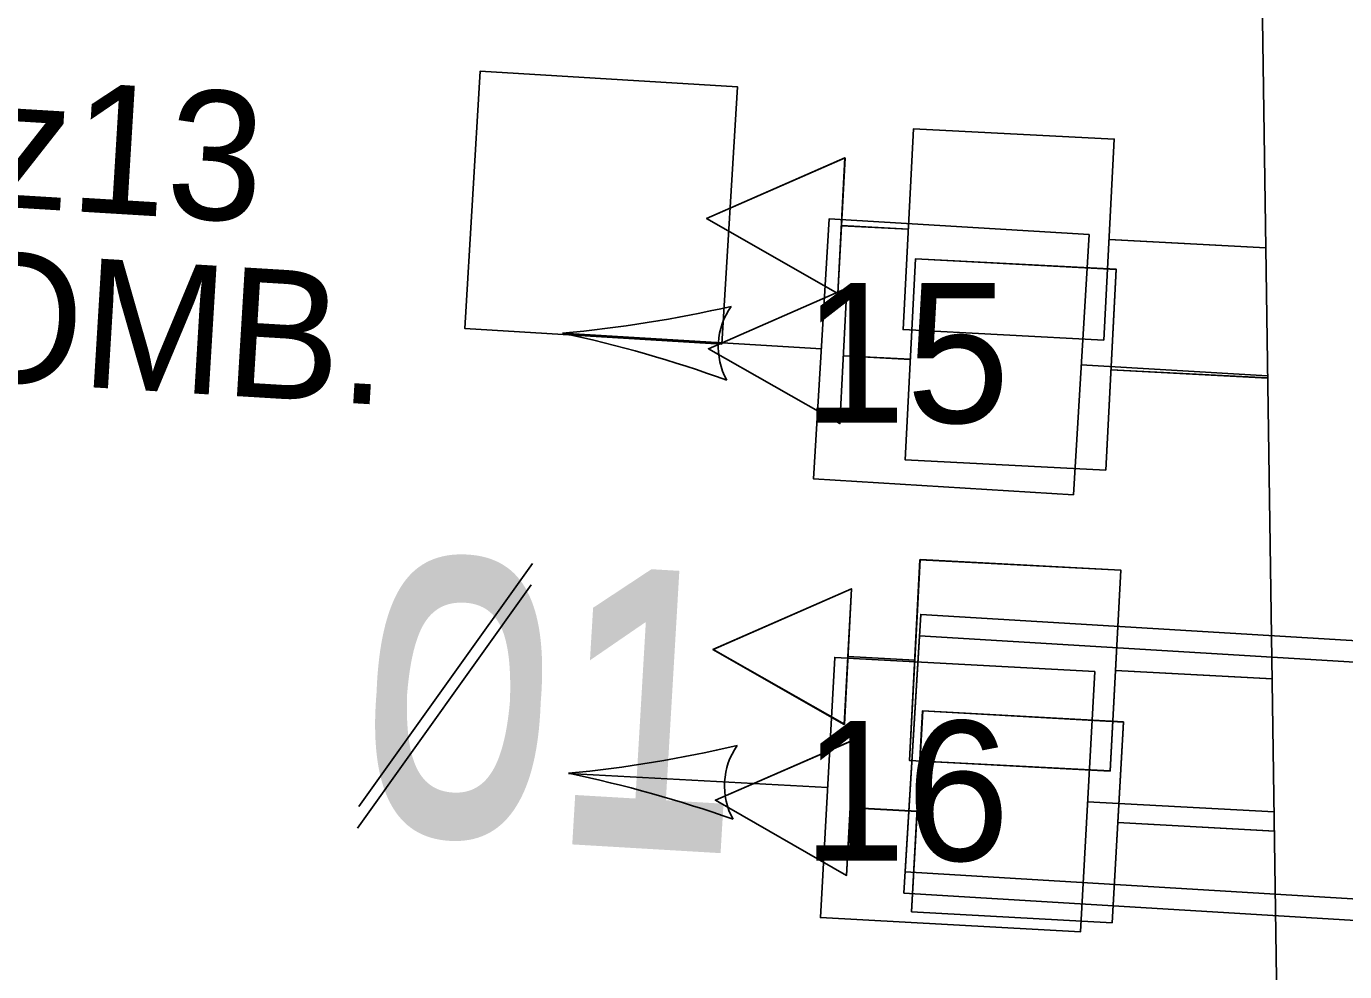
# Model space of a CAD drawing. Extents: x 647787 to 668496, y 640478 to 654412.
# Drawn here: x 662602.04 to 662632.73, y 647265.73 to 647287.73 of the extents above; entities that cross this region are included whole.
import ezdxf

# ---------------------------------------------------------------- set-up
doc = ezdxf.new("R2010")
doc.units = 0
for name, color, linetype in [('Default', 7, 'Continuous'), ('TEMP_DETECTION ZONE_Stage 2', 7, 'Continuous'), ('TEMP_DETECTION_ZONE_STAGE 5', 7, 'Continuous'), ('TEMP_SIGNAL_HEAD_STAGE 1A', 7, 'Continuous'), ('TEMP_SIGNAL_HEAD_STAGE 1B', 7, 'Continuous'), ('TEMP_SIGNAL_HEAD_STAGE 1C', 7, 'Continuous'), ('TEMP_SIGNAL_HEAD_STAGE 2', 7, 'Continuous'), ('TEMP_SIGNAL_POLES_STAGE 1A', 7, 'Continuous'), ('TEMP_SIGNAL_POLES_STAGE 1B', 7, 'Continuous'), ('TEMP_SIGNAL_POLES_STAGE 1C', 7, 'Continuous'), ('TEMP_SIGNAL_POLES_STAGE 2', 7, 'Continuous'), ('TEXT_TEMP_SIGNAL_POLES_STAGE 2', 7, 'Continuous')]:
    doc.layers.add(name, color=color, linetype=linetype)

msp = doc.modelspace()

# ---------------------------------------------------------------- linework, layer by layer
at = {"layer": 'Default'}
for p, q in [((662609.778, 647269.574), (662613.818, 647275.231)), ((662609.748, 647269.075), (662613.788, 647274.732))]:
    msp.add_line(p, q, dxfattribs=at)
at = {"layer": 'TEMP_DETECTION ZONE_Stage 2'}
msp.add_lwpolyline([(662618.232, 647280.334), (662612.243, 647280.698), (662612.606, 647286.687), (662618.595, 647286.323)], close=True, dxfattribs=at)
at = {"layer": 'TEMP_DETECTION_ZONE_STAGE 5'}
msp.add_lwpolyline([(662622.472, 647267.557), (662622.833, 647273.546), (662672.742, 647270.533), (662672.381, 647264.544)], close=True, dxfattribs=at)
at = {"layer": 'TEMP_SIGNAL_HEAD_STAGE 1A'}
for p, q in [((662620.55, 647280.223), (662614.52, 647280.589)), ((662630.94, 647279.593), (662626.601, 647279.856)), ((662620.694, 647270.017), (662614.663, 647270.347)), ((662631.089, 647269.449), (662626.748, 647269.686))]:
    msp.add_line(p, q, dxfattribs=at)
for points in [[(662626.785, 647282.883), (662626.418, 647276.83), (662620.366, 647277.197), (662620.733, 647283.25)], [(662627.17, 647277.4), (662627.414, 647282.074), (662622.74, 647282.317), (662622.497, 647277.644)], [(662627.173, 647277.402), (662627.416, 647282.075), (662622.742, 647282.319), (662622.499, 647277.645)], [(662617.92, 647280.225), (662620.978, 647278.486), (662621.143, 647281.638)], [(662617.922, 647280.227), (662620.981, 647278.487), (662621.145, 647281.639)], [(662626.914, 647272.714), (662626.582, 647266.658), (662620.528, 647266.99), (662620.86, 647273.045)], [(662627.321, 647266.867), (662627.58, 647271.54), (662622.907, 647271.798), (662622.648, 647267.126)], [(662627.323, 647266.869), (662627.582, 647271.542), (662622.909, 647271.8), (662622.65, 647267.127)], [(662618.08, 647269.722), (662621.133, 647267.972), (662621.307, 647271.124)], [(662618.082, 647269.724), (662621.135, 647267.974), (662621.309, 647271.126)]]:
    msp.add_lwpolyline(points, close=True, dxfattribs=at)
for points in [[(662621.143, 647281.638), (662620.978, 647278.486), (662617.92, 647280.225), (662621.143, 647281.638)], [(662621.145, 647281.639), (662620.981, 647278.487), (662617.922, 647280.227), (662621.145, 647281.639)], [(662622.618, 647279.98), (662621.06, 647280.062)], [(662622.621, 647279.982), (662621.063, 647280.063)], [(662630.944, 647279.546), (662627.292, 647279.737)], [(662630.946, 647279.548), (662627.294, 647279.739)], [(662621.307, 647271.124), (662621.133, 647267.972), (662618.08, 647269.722), (662621.307, 647271.124)], [(662621.309, 647271.126), (662621.135, 647267.974), (662618.082, 647269.724), (662621.309, 647271.126)], [(662622.777, 647269.462), (662621.22, 647269.548)], [(662622.78, 647269.464), (662621.222, 647269.55)], [(662631.102, 647269.001), (662627.45, 647269.203)], [(662631.104, 647269.003), (662627.453, 647269.205)]]:
    msp.add_lwpolyline(points, dxfattribs=at)
for centre, radius, start, end in [((662611.881, 647309.943), 29.472, 275.1377, 282.8758), ((662619.777, 647280.271), 1.629, 144.682, 208.3767), ((662608.353, 647251.77), 29.472, 70.1829, 77.921), ((662611.85, 647299.686), 29.472, 275.4768, 283.2149), ((662619.921, 647270.06), 1.629, 145.0212, 208.7158), ((662608.666, 647241.493), 29.472, 70.5221, 78.2602)]:
    msp.add_arc(centre, radius, start, end, dxfattribs=at)
at = {"layer": 'TEMP_SIGNAL_HEAD_STAGE 1B'}
for p, q in [((662620.55, 647280.223), (662614.52, 647280.589)), ((662630.94, 647279.593), (662626.601, 647279.856)), ((662620.694, 647270.017), (662614.663, 647270.347)), ((662631.089, 647269.449), (662626.748, 647269.686))]:
    msp.add_line(p, q, dxfattribs=at)
for points in [[(662626.785, 647282.883), (662626.418, 647276.83), (662620.366, 647277.197), (662620.733, 647283.25)], [(662627.17, 647277.4), (662627.414, 647282.074), (662622.74, 647282.317), (662622.497, 647277.644)], [(662627.173, 647277.402), (662627.416, 647282.075), (662622.742, 647282.319), (662622.499, 647277.645)], [(662617.92, 647280.225), (662620.978, 647278.486), (662621.143, 647281.638)], [(662617.922, 647280.227), (662620.981, 647278.487), (662621.145, 647281.639)], [(662626.914, 647272.714), (662626.582, 647266.658), (662620.528, 647266.99), (662620.86, 647273.045)], [(662627.321, 647266.867), (662627.58, 647271.54), (662622.907, 647271.798), (662622.648, 647267.126)], [(662627.323, 647266.869), (662627.582, 647271.542), (662622.909, 647271.8), (662622.65, 647267.127)], [(662618.08, 647269.722), (662621.133, 647267.972), (662621.307, 647271.124)], [(662618.082, 647269.724), (662621.135, 647267.974), (662621.309, 647271.126)]]:
    msp.add_lwpolyline(points, close=True, dxfattribs=at)
for points in [[(662621.143, 647281.638), (662620.978, 647278.486), (662617.92, 647280.225), (662621.143, 647281.638)], [(662621.145, 647281.639), (662620.981, 647278.487), (662617.922, 647280.227), (662621.145, 647281.639)], [(662622.618, 647279.98), (662621.06, 647280.062)], [(662622.621, 647279.982), (662621.063, 647280.063)], [(662630.944, 647279.546), (662627.292, 647279.737)], [(662630.946, 647279.548), (662627.294, 647279.739)], [(662621.307, 647271.124), (662621.133, 647267.972), (662618.08, 647269.722), (662621.307, 647271.124)], [(662621.309, 647271.126), (662621.135, 647267.974), (662618.082, 647269.724), (662621.309, 647271.126)], [(662622.777, 647269.462), (662621.22, 647269.548)], [(662622.78, 647269.464), (662621.222, 647269.55)], [(662631.102, 647269.001), (662627.45, 647269.203)], [(662631.104, 647269.003), (662627.453, 647269.205)]]:
    msp.add_lwpolyline(points, dxfattribs=at)
for centre, radius, start, end in [((662611.881, 647309.943), 29.472, 275.1377, 282.8758), ((662619.777, 647280.271), 1.629, 144.682, 208.3767), ((662608.353, 647251.77), 29.472, 70.1829, 77.921), ((662611.85, 647299.686), 29.472, 275.4768, 283.2149), ((662619.921, 647270.06), 1.629, 145.0212, 208.7158), ((662608.666, 647241.493), 29.472, 70.5221, 78.2602)]:
    msp.add_arc(centre, radius, start, end, dxfattribs=at)
at = {"layer": 'TEMP_SIGNAL_HEAD_STAGE 1C'}
for p, q in [((662620.55, 647280.223), (662614.52, 647280.589)), ((662630.94, 647279.593), (662626.601, 647279.856)), ((662620.694, 647270.017), (662614.663, 647270.347)), ((662631.089, 647269.449), (662626.748, 647269.686))]:
    msp.add_line(p, q, dxfattribs=at)
for points in [[(662626.785, 647282.883), (662626.418, 647276.83), (662620.366, 647277.197), (662620.733, 647283.25)], [(662627.17, 647277.4), (662627.414, 647282.074), (662622.74, 647282.317), (662622.497, 647277.644)], [(662627.173, 647277.402), (662627.416, 647282.075), (662622.742, 647282.319), (662622.499, 647277.645)], [(662617.92, 647280.225), (662620.978, 647278.486), (662621.143, 647281.638)], [(662617.922, 647280.227), (662620.981, 647278.487), (662621.145, 647281.639)], [(662626.914, 647272.714), (662626.582, 647266.658), (662620.528, 647266.99), (662620.86, 647273.045)], [(662627.321, 647266.867), (662627.58, 647271.54), (662622.907, 647271.798), (662622.648, 647267.126)], [(662627.323, 647266.869), (662627.582, 647271.542), (662622.909, 647271.8), (662622.65, 647267.127)], [(662618.08, 647269.722), (662621.133, 647267.972), (662621.307, 647271.124)], [(662618.082, 647269.724), (662621.135, 647267.974), (662621.309, 647271.126)]]:
    msp.add_lwpolyline(points, close=True, dxfattribs=at)
for points in [[(662621.143, 647281.638), (662620.978, 647278.486), (662617.92, 647280.225), (662621.143, 647281.638)], [(662621.145, 647281.639), (662620.981, 647278.487), (662617.922, 647280.227), (662621.145, 647281.639)], [(662622.618, 647279.98), (662621.06, 647280.062)], [(662622.621, 647279.982), (662621.063, 647280.063)], [(662630.944, 647279.546), (662627.292, 647279.737)], [(662630.946, 647279.548), (662627.294, 647279.739)], [(662621.307, 647271.124), (662621.133, 647267.972), (662618.08, 647269.722), (662621.307, 647271.124)], [(662621.309, 647271.126), (662621.135, 647267.974), (662618.082, 647269.724), (662621.309, 647271.126)], [(662622.777, 647269.462), (662621.22, 647269.548)], [(662622.78, 647269.464), (662621.222, 647269.55)], [(662631.102, 647269.001), (662627.45, 647269.203)], [(662631.104, 647269.003), (662627.453, 647269.205)]]:
    msp.add_lwpolyline(points, dxfattribs=at)
for centre, radius, start, end in [((662611.881, 647309.943), 29.472, 275.1377, 282.8758), ((662619.777, 647280.271), 1.629, 144.682, 208.3767), ((662608.353, 647251.77), 29.472, 70.1829, 77.921), ((662611.85, 647299.686), 29.472, 275.4768, 283.2149), ((662619.921, 647270.06), 1.629, 145.0212, 208.7158), ((662608.666, 647241.493), 29.472, 70.5221, 78.2602)]:
    msp.add_arc(centre, radius, start, end, dxfattribs=at)
at = {"layer": 'TEMP_SIGNAL_HEAD_STAGE 2'}
for p, q in [((662620.55, 647280.223), (662614.52, 647280.589)), ((662630.94, 647279.593), (662626.601, 647279.856)), ((662620.694, 647270.017), (662614.663, 647270.347)), ((662631.089, 647269.449), (662626.748, 647269.686))]:
    msp.add_line(p, q, dxfattribs=at)
for points in [[(662627.125, 647280.428), (662627.368, 647285.102), (662622.694, 647285.346), (662622.451, 647280.672)], [(662627.127, 647280.43), (662627.37, 647285.104), (662622.697, 647285.347), (662622.453, 647280.674)], [(662617.874, 647283.254), (662620.933, 647281.514), (662621.097, 647284.666)], [(662617.877, 647283.256), (662620.935, 647281.516), (662621.099, 647284.668)], [(662626.785, 647282.883), (662626.418, 647276.83), (662620.366, 647277.197), (662620.733, 647283.25)], [(662627.274, 647270.401), (662627.518, 647275.075), (662622.844, 647275.318), (662622.601, 647270.645)], [(662627.277, 647270.403), (662627.52, 647275.077), (662622.847, 647275.32), (662622.603, 647270.647)], [(662618.024, 647273.226), (662621.083, 647271.487), (662621.247, 647274.639)], [(662618.027, 647273.228), (662621.085, 647271.489), (662621.249, 647274.641)], [(662626.914, 647272.714), (662626.582, 647266.658), (662620.528, 647266.99), (662620.86, 647273.045)]]:
    msp.add_lwpolyline(points, close=True, dxfattribs=at)
for points in [[(662621.097, 647284.666), (662620.933, 647281.514), (662617.874, 647283.254), (662621.097, 647284.666)], [(662621.099, 647284.668), (662620.935, 647281.516), (662617.877, 647283.256), (662621.099, 647284.668)], [(662622.573, 647283.009), (662621.015, 647283.09)], [(662622.575, 647283.011), (662621.017, 647283.092)], [(662630.898, 647282.575), (662627.246, 647282.765)], [(662630.901, 647282.577), (662627.249, 647282.767)], [(662621.247, 647274.639), (662621.083, 647271.487), (662618.024, 647273.226), (662621.247, 647274.639)], [(662621.249, 647274.641), (662621.085, 647271.489), (662618.026, 647273.228), (662621.249, 647274.641)], [(662622.723, 647272.982), (662621.165, 647273.063)], [(662622.725, 647272.983), (662621.167, 647273.065)], [(662631.048, 647272.548), (662627.396, 647272.738)], [(662631.051, 647272.549), (662627.399, 647272.74)]]:
    msp.add_lwpolyline(points, dxfattribs=at)
for centre, radius, start, end in [((662611.881, 647309.943), 29.472, 275.1377, 282.8758), ((662619.777, 647280.271), 1.629, 144.682, 208.3767), ((662608.353, 647251.77), 29.472, 70.1829, 77.921), ((662611.85, 647299.686), 29.472, 275.4768, 283.2149), ((662619.921, 647270.06), 1.629, 145.0212, 208.7158), ((662608.666, 647241.493), 29.472, 70.5221, 78.2602)]:
    msp.add_arc(centre, radius, start, end, dxfattribs=at)
at = {"layer": 'TEMP_SIGNAL_POLES_STAGE 1A'}
msp.add_line((662631.721, 647226.115), (662629.971, 647345.988), dxfattribs=at)
at = {"layer": 'TEMP_SIGNAL_POLES_STAGE 1B'}
msp.add_line((662631.721, 647226.115), (662629.971, 647345.988), dxfattribs=at)
msp.add_lwpolyline([(662622.502, 647268.056), (662622.863, 647274.046), (662672.772, 647271.033), (662672.411, 647265.043)], close=True, dxfattribs=at)
at = {"layer": 'TEMP_SIGNAL_POLES_STAGE 1C'}
msp.add_line((662631.721, 647226.115), (662629.971, 647345.988), dxfattribs=at)
at = {"layer": 'TEMP_SIGNAL_POLES_STAGE 2'}
msp.add_line((662631.721, 647226.115), (662629.971, 647345.988), dxfattribs=at)

# ---------------------------------------------------------------- texts
at = {"layer": 'Default'}
for p in [(662609.713, 647269.491), (662609.683, 647268.991)]:
    msp.add_text('01', height=6, rotation=356.6366, dxfattribs=at).set_placement(p)
at = {"layer": 'TEMP_DETECTION ZONE_Stage 2'}
for s, p in [('Vz13', (662598.346, 647283.717)), ('COMB.', (662597.269, 647279.711))]:
    msp.add_text(s, height=3, rotation=356.5267, dxfattribs=at).set_placement(p)
at = {"layer": 'TEXT_TEMP_SIGNAL_POLES_STAGE 2'}
for s, p in [('15', (662620.103, 647278.503)), ('15', (662620.103, 647278.503)), ('15', (662620.103, 647278.503)), ('15', (662620.103, 647278.503)), ('16', (662620.103, 647268.316)), ('16', (662620.103, 647268.316)), ('16', (662620.103, 647268.316)), ('16', (662620.103, 647268.316))]:
    msp.add_text(s, height=3.25, dxfattribs=at).set_placement(p)

doc.saveas('drawing.dxf')
